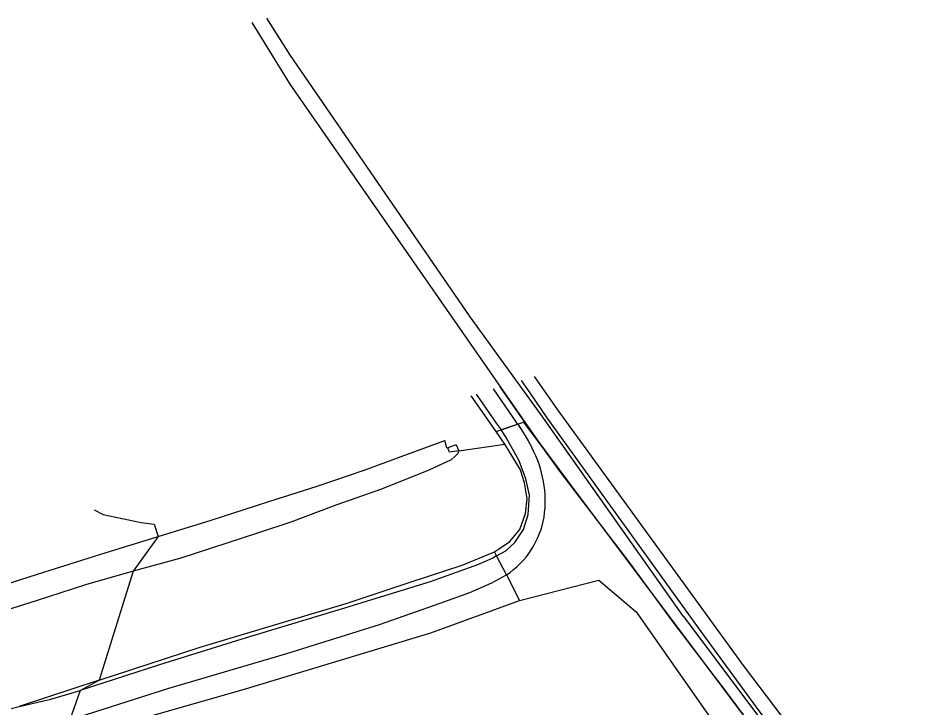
# Model space of a CAD drawing. Extents: x 156141 to 158132, y 385651 to 388399.
# Drawn here: x 156650.3 to 156819.5, y 388271.4 to 388399 of the extents above; entities that cross this region are included whole.
import ezdxf

# ---------------------------------------------------------------- set-up
doc = ezdxf.new("R2010")
doc.units = 0
for name, color, linetype in [('IMGEO_Berm_groen', 7, 'Continuous'), ('IMGEO_Grasland_overig', 7, 'Continuous'), ('IMGEO_Groenvoorziening', 7, 'Continuous'), ('IMGEO_Hek', 7, 'Continuous'), ('IMGEO_Loofbos', 7, 'Continuous'), ('IMGEO_Muur', 7, 'Continuous'), ('IMGEO_Rijbaan_autosnelweg', 7, 'Continuous'), ('IMGEO_Rijbaan_lokaal_onverhard', 7, 'Continuous'), ('IMGEO_Terreindeel_gesloten', 7, 'Continuous'), ('IMGEO_Waterloop', 7, 'Continuous')]:
    doc.layers.add(name, color=color, linetype=linetype)

msp = doc.modelspace()

# ---------------------------------------------------------------- linework, layer by layer
at = {"layer": 'IMGEO_Berm_groen'}
for points in [[(156738.74, 388322.49), (156734.11, 388329.14)], [(156738.74, 388322.49), (156739.64, 388322.82)], [(156729.8, 388319.5), (156729.61, 388319.44), (156729.22, 388320.82)], [(156731.84, 388318.96), (156740.35, 388320.17)], [(156738.44, 388300.21), (156741.26, 388302.18), (156743.12, 388304.39), (156744.14, 388307.34), (156744.45, 388310.05), (156743.98, 388313.02), (156743.58, 388314.39), (156743.25, 388315.41), (156740.35, 388320.17)], [(156731.84, 388318.96), (156731.62, 388318.44), (156731.22, 388317.99), (156730.43, 388317.29), (156726.26, 388315.35), (156717.5, 388311.86), (156709.05, 388308.88), (156700.73, 388305.75), (156694.74, 388303.73), (156688.89, 388301.86), (156680.36, 388299.05), (156671.56, 388296.68)], [(156731.84, 388318.96), (156730.13, 388318.71), (156729.8, 388319.5)], [(156676.17, 388303.06), (156671.56, 388296.68)], [(156665.28, 388276.49), (156683.94, 388282.61), (156696.27, 388286.3), (156710.97, 388290.68), (156722.85, 388294.65), (156732.47, 388297.76), (156738.44, 388300.21)], [(156738.82, 388299.47), (156738.44, 388300.21)], [(156671.56, 388296.68), (156662.73, 388294.1), (156653.61, 388291.18), (156646.89, 388289.08)], [(156671.56, 388296.68), (156665.28, 388276.49)], [(156740.64, 388295.95), (156743.08, 388291.2)], [(156672.2, 388268.24), (156673.76, 388269.56), (156691.72, 388274.67), (156726.63, 388285.23), (156743.08, 388291.2)], [(156665.28, 388276.49), (156650.46, 388271.6)], [(156661.77, 388274.59), (156665.28, 388276.49)], [(156650.46, 388271.6), (156656.33, 388272.96), (156661.77, 388274.59)], [(156416.73, 388197.09), (156429.3, 388203.53), (156441.24, 388208.98), (156451.46, 388213.77), (156464.72, 388219.28), (156475.31, 388223.07), (156490.65, 388228.49), (156503.59, 388232.8), (156521.08, 388237.39), (156538.42, 388241.87), (156555.56, 388246.56), (156574.22, 388251.34), (156589.52, 388255.23), (156607.18, 388260.12), (156624.65, 388265.13), (156639.07, 388268.7), (156650.46, 388271.6)]]:
    msp.add_lwpolyline(points, dxfattribs=at)
at = {"layer": 'IMGEO_Grasland_overig'}
msp.add_lwpolyline([(156745.79, 388332.68), (156750.08, 388326.5), (156784.66, 388278.94), (156809.26, 388246.5), (156843.46, 388200.24)], dxfattribs=at)
at = {"layer": 'IMGEO_Groenvoorziening'}
for points in [[(156693.52, 388398.21), (156700.58, 388386.82), (156745.99, 388321.39), (156747.13, 388319.83), (156751.96, 388313.38), (156772.48, 388286.01), (156794.17, 388257.08), (156804.98, 388242.65), (156808.75, 388237.63), (156823.46, 388218)], [(156740.35, 388320.17), (156738.74, 388322.49)]]:
    msp.add_lwpolyline(points, dxfattribs=at)
at = {"layer": 'IMGEO_Hek'}
for points in [[(156852.77, 388190.34), (156850.73, 388192.92), (156845.08, 388188.7), (156830.24, 388208.76), (156816.17, 388227.53), (156807.98, 388238.66), (156797.21, 388252.99), (156781.48, 388274.14), (156771.39, 388287.39), (156763.51, 388298.2), (156750.69, 388314.94), (156745.99, 388321.39), (156739.49, 388330.77)], [(156745.99, 388321.39), (156739.49, 388330.77)], [(156847.11, 388186.1), (156846.05, 388187.54), (156845.2, 388188.69), (156831.07, 388207.85), (156743.84, 388324.21)]]:
    msp.add_lwpolyline(points, dxfattribs=at)
at = {"layer": 'IMGEO_Loofbos'}
msp.add_lwpolyline([(156743.08, 388291.2), (156757.77, 388295.02), (156764.66, 388289.1), (156777.94, 388270.2), (156792.75, 388250), (156834.63, 388193.61), (156834.82, 388192.91), (156834.58, 388192.51), (156834.12, 388192.36), (156832.9, 388192.67), (156810.02, 388200.62)], dxfattribs=at)
at = {"layer": 'IMGEO_Muur'}
for points in [[(156743.18, 388323.99), (156739.64, 388322.82)], [(156743.84, 388324.21), (156743.18, 388323.99)]]:
    msp.add_lwpolyline(points, dxfattribs=at)
at = {"layer": 'IMGEO_Rijbaan_autosnelweg'}
for points in [[(156676.17, 388303.06), (156685.97, 388306.07), (156696.48, 388309.48), (156705.64, 388312.42), (156714.33, 388315.37), (156722.34, 388318.34), (156729.22, 388320.82)], [(156664.34, 388307.99), (156666.01, 388307.17), (156673.06, 388305.64), (156675.44, 388305.34), (156676.17, 388303.06)], [(156624.56, 388286.95), (156633.21, 388289.69), (156645.07, 388293.34), (156655.02, 388296.49), (156665.58, 388299.78), (156676.17, 388303.06)]]:
    msp.add_lwpolyline(points, dxfattribs=at)
at = {"layer": 'IMGEO_Rijbaan_lokaal_onverhard'}
for points in [[(156742.73, 388323.84), (156742.61, 388324.02), (156741.88, 388325.09), (156738.25, 388330.39), (156738.25, 388330.39)], [(156735.03, 388329.42), (156735.04, 388329.42), (156738.77, 388324.06), (156739.64, 388322.82)], [(156739.64, 388322.82), (156742.73, 388323.84)], [(156742.73, 388323.84), (156743.72, 388322.32), (156744.67, 388320.76), (156745.36, 388319.53)], [(156738.82, 388299.47), (156740.51, 388300.44), (156742.2, 388301.94), (156743.81, 388304.4), (156744.64, 388307.16), (156744.89, 388310.7), (156744.25, 388313.73), (156742.98, 388317.06), (156740.57, 388321.38), (156739.64, 388322.82)], [(156738.82, 388299.47), (156738.1, 388299.05), (156735.3, 388297.8), (156726.5, 388294.67), (156710.04, 388289.61), (156691.69, 388284.09), (156676.41, 388279.3), (156661.77, 388274.59)], [(156740.64, 388295.95), (156738.82, 388299.47)], [(156659.81, 388269.14), (156677.95, 388274.93), (156700, 388281.41), (156717.16, 388286.79), (156728.36, 388290.76), (156733.84, 388292.72), (156737.91, 388294.51), (156740.64, 388295.95)], [(156661.77, 388274.59), (156659.81, 388269.14)]]:
    msp.add_lwpolyline(points, dxfattribs=at)
for centre, radius, start, end in [((156726.6, 388309.6), 21.22, 352.052, 27.8729), ((156731.72, 388309.39), 16.12, 303.5578, 350.2922)]:
    msp.add_arc(centre, radius, start, end, dxfattribs=at)
at = {"layer": 'IMGEO_Terreindeel_gesloten'}
for points in [[(156731.34, 388320.02), (156729.8, 388319.5)], [(156731.34, 388320.02), (156731.84, 388318.96)]]:
    msp.add_lwpolyline(points, dxfattribs=at)
at = {"layer": 'IMGEO_Waterloop'}
for points in [[(156773.43, 388288.28), (156747.07, 388325.57), (156733.9, 388343.75), (156700.53, 388392.27), (156696.27, 388399)], [(156847.34, 388190.32), (156823.29, 388223.06), (156798.21, 388256.06), (156776.97, 388285.06), (156748.18, 388325.07), (156745.06, 388329.68), (156743.44, 388331.96)], [(156773.43, 388288.28), (156847.01, 388190.14)]]:
    msp.add_lwpolyline(points, dxfattribs=at)

doc.saveas('drawing.dxf')
